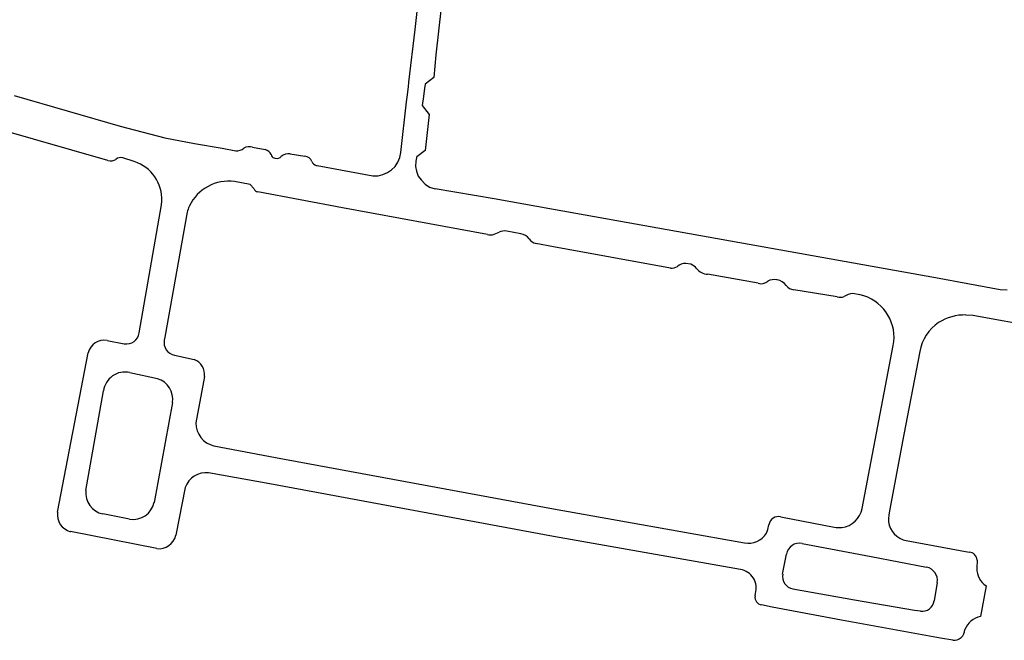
# Model space of a CAD drawing. Extents: x 148869 to 161638, y 453607 to 469810.
# Tile 881 of 1056: x 159109.8 to 159111.98, y 459853.58 to 459854.95. Entities that reach past the tile are written whole.
import ezdxf

# ---------------------------------------------------------------- set-up
doc = ezdxf.new("R2010")
doc.units = 0
doc.layers.add('LKI_V01_KANTRIJWEG', color=252, linetype='CONTINUOUS')

msp = doc.modelspace()

# ---------------------------------------------------------------- linework, layer by layer
at = {"layer": 'LKI_V01_KANTRIJWEG'}
for p, q in [((159110.6627, 459854.8024), (159110.6638, 459854.8122)), ((159110.6627, 459854.8024), (159110.6638, 459854.8122)), ((159110.66, 459854.7795), (159110.6627, 459854.8024)), ((159110.66, 459854.7795), (159110.6627, 459854.8024)), ((159110.6985, 459854.7985), (159110.6952, 459854.7758)), ((159110.6985, 459854.7985), (159110.6952, 459854.7758)), ((159110.6999, 459854.8079), (159110.6985, 459854.7985)), ((159110.6999, 459854.8079), (159110.6985, 459854.7985)), ((159110.6458, 459854.6572), (159110.6588, 459854.769)), ((159110.6458, 459854.6572), (159110.6588, 459854.769)), ((159110.6588, 459854.769), (159110.66, 459854.7795)), ((159110.6588, 459854.769), (159110.66, 459854.7795)), ((159110.6938, 459854.7658), (159110.6931, 459854.761)), ((159110.6938, 459854.7658), (159110.6931, 459854.761)), ((159110.6952, 459854.7758), (159110.6938, 459854.7658)), ((159110.6952, 459854.7758), (159110.6938, 459854.7658)), ((159109.9989, 459854.6395), (159109.7426, 459854.7125)), ((159109.9989, 459854.6395), (159109.7426, 459854.7125)), ((159110.3186, 459854.6686), (159110.3462, 459854.6634)), ((159110.3186, 459854.6686), (159110.3462, 459854.6634)), ((159110.0569, 459854.6372), (159110.0314, 459854.645)), ((159110.0569, 459854.6372), (159110.0314, 459854.645)), ((159110.4012, 459854.6542), (159110.4339, 459854.649)), ((159110.4012, 459854.6542), (159110.4339, 459854.649)), ((159110.4592, 459854.6286), (159110.4609, 459854.6283)), ((159110.4592, 459854.6286), (159110.4609, 459854.6283)), ((159110.4609, 459854.6283), (159110.5842, 459854.6054)), ((159110.4609, 459854.6283), (159110.5842, 459854.6054)), ((159110.3131, 459854.5865), (159110.2787, 459854.5929)), ((159110.3131, 459854.5865), (159110.2787, 459854.5929)), ((159110.3214, 459854.5773), (159110.3131, 459854.5865)), ((159110.3214, 459854.5773), (159110.3131, 459854.5865)), ((159110.1789, 459854.5388), (159110.1784, 459854.5379)), ((159110.1789, 459854.5388), (159110.1784, 459854.5379)), ((159110.1736, 459854.525), (159110.1243, 459854.2487)), ((159110.1736, 459854.525), (159110.1243, 459854.2487)), ((159110.9111, 459854.4774), (159110.8799, 459854.4832)), ((159110.9111, 459854.4774), (159110.8799, 459854.4832)), ((159110.9831, 459854.4488), (159110.9446, 459854.4558)), ((159110.9831, 459854.4488), (159110.9446, 459854.4558)), ((159111.2416, 459854.4017), (159110.9831, 459854.4488)), ((159111.2416, 459854.4017), (159110.9831, 459854.4488)), ((159111.2867, 459854.4099), (159111.2754, 459854.4118)), ((159111.2867, 459854.4099), (159111.2754, 459854.4118)), ((159111.4357, 459854.3681), (159111.3237, 459854.3879)), ((159111.4357, 459854.3681), (159111.3237, 459854.3879)), ((159111.4777, 459854.3755), (159111.4759, 459854.3759)), ((159111.4777, 459854.3755), (159111.4759, 459854.3759)), ((159111.6097, 459854.338), (159111.5142, 459854.3536)), ((159111.6097, 459854.338), (159111.5142, 459854.3536)), ((159110.1243, 459854.2487), (159110.1231, 459854.2421)), ((159110.1243, 459854.2487), (159110.1231, 459854.2421)), ((159109.997, 459854.2418), (159110.035, 459854.2342)), ((159109.997, 459854.2418), (159110.035, 459854.2342)), ((159111.6656, 459853.8698), (159111.734, 459854.2303)), ((159111.6656, 459853.8698), (159111.734, 459854.2303)), ((159109.8874, 459853.8621), (159109.9549, 459854.214)), ((159109.8874, 459853.8621), (159109.9549, 459854.214)), ((159110.1462, 459854.2092), (159110.1896, 459854.1992)), ((159110.1462, 459854.2092), (159110.1896, 459854.1992)), ((159110.0469, 459854.1707), (159110.1084, 459854.1571)), ((159110.0469, 459854.1707), (159110.1084, 459854.1571)), ((159110.2123, 459854.1619), (159110.1933, 459854.0594)), ((159110.2123, 459854.1619), (159110.1933, 459854.0594)), ((159109.9502, 459853.91), (159109.989, 459854.1303)), ((159109.9502, 459853.91), (159109.989, 459854.1303)), ((159110.1418, 459854.1045), (159110.1011, 459853.8837)), ((159110.1418, 459854.1045), (159110.1011, 459853.8837)), ((159110.1694, 459853.9164), (159110.1487, 459853.8109)), ((159110.1694, 459853.9164), (159110.1487, 459853.8109)), ((159110.0468, 459853.8462), (159109.9877, 459853.8581)), ((159110.0468, 459853.8462), (159109.9877, 459853.8581)), ((159110.9831, 459853.8694), (159111.4052, 459853.794)), ((159110.9831, 459853.8694), (159111.4052, 459853.794)), ((159111.4852, 459853.8513), (159111.6034, 459853.8287)), ((159111.4852, 459853.8513), (159111.6034, 459853.8287)), ((159111.7256, 459853.8648), (159111.7239, 459853.8556)), ((159111.7256, 459853.8648), (159111.7239, 459853.8556)), ((159110.1069, 459853.7813), (159109.9164, 459853.8189)), ((159110.1069, 459853.7813), (159109.9164, 459853.8189)), ((159111.3964, 459853.7355), (159110.9831, 459853.8082)), ((159111.3964, 459853.7355), (159110.9831, 459853.8082)), ((159111.7484, 459853.8045), (159111.7496, 459853.8038)), ((159111.7484, 459853.8045), (159111.7496, 459853.8038)), ((159111.7624, 459853.7995), (159111.9017, 459853.7738)), ((159111.7624, 459853.7995), (159111.9017, 459853.7738)), ((159111.4896, 459853.725), (159111.4978, 459853.769)), ((159111.4896, 459853.725), (159111.4978, 459853.769)), ((159111.9196, 459853.7562), (159111.9187, 459853.738)), ((159111.9196, 459853.7562), (159111.9187, 459853.738)), ((159111.831, 459853.7066), (159111.8241, 459853.6657)), ((159111.831, 459853.7066), (159111.8241, 459853.6657)), ((159111.939, 459853.6994), (159111.9264, 459853.6313)), ((159111.939, 459853.6994), (159111.9264, 459853.6313)), ((159111.4286, 459853.6768), (159111.4297, 459853.6819)), ((159111.4286, 459853.6768), (159111.4297, 459853.6819))]:
    msp.add_line(p, q, dxfattribs=at)
for points in [[(159110.6638, 459854.8122), (159110.6774, 459854.9292), (159110.7173, 459855.2875), (159110.7259, 459855.3439)], [(159110.6638, 459854.8122), (159110.6774, 459854.9292), (159110.7173, 459855.2875), (159110.7259, 459855.3439)], [(159110.7319, 459855.1093), (159110.7479, 459855.0894), (159110.7232, 459854.8731), (159110.7187, 459854.8232), (159110.6999, 459854.8079)], [(159110.7319, 459855.1093), (159110.7479, 459855.0894), (159110.7232, 459854.8731), (159110.7187, 459854.8232), (159110.6999, 459854.8079)], [(159109.792, 459854.7833), (159110.0255, 459854.7155), (159110.1244, 459854.6895), (159110.1904, 459854.677), (159110.2513, 459854.6668), (159110.2812, 459854.6609)], [(159109.792, 459854.7833), (159110.0255, 459854.7155), (159110.1244, 459854.6895), (159110.1904, 459854.677), (159110.2513, 459854.6668), (159110.2812, 459854.6609)], [(159110.6931, 459854.761), (159110.7089, 459854.7412), (159110.6997, 459854.6617), (159110.6814, 459854.6476)], [(159110.6931, 459854.761), (159110.7089, 459854.7412), (159110.6997, 459854.6617), (159110.6814, 459854.6476)], [(159110.6807, 459854.6453), (159110.6793, 459854.6378), (159110.6782, 459854.6261), (159110.6803, 459854.616), (159110.6846, 459854.6051), (159110.6907, 459854.5965)], [(159110.6807, 459854.6453), (159110.6793, 459854.6378), (159110.6782, 459854.6261), (159110.6803, 459854.616), (159110.6846, 459854.6051), (159110.6907, 459854.5965)], [(159110.6814, 459854.6476), (159110.6808, 459854.6471), (159110.6807, 459854.6453)], [(159110.6814, 459854.6476), (159110.6808, 459854.6471), (159110.6807, 459854.6453)], [(159110.6907, 459854.5965), (159110.7001, 459854.5867), (159110.7096, 459854.5807), (159110.7218, 459854.5768)], [(159110.6907, 459854.5965), (159110.7001, 459854.5867), (159110.7096, 459854.5807), (159110.7218, 459854.5768)], [(159110.8373, 459854.4757), (159110.517, 459854.5349), (159110.33, 459854.5701)], [(159110.8373, 459854.4757), (159110.517, 459854.5349), (159110.33, 459854.5701)], [(159110.9831, 459854.5311), (159110.8523, 459854.5544), (159110.7218, 459854.5768)], [(159110.9831, 459854.5311), (159110.8523, 459854.5544), (159110.7218, 459854.5768)], [(159110.0681, 459854.2581), (159110.1175, 459854.5414), (159110.1181, 459854.5494)], [(159110.0681, 459854.2581), (159110.1175, 459854.5414), (159110.1181, 459854.5494)], [(159111.9854, 459854.3526), (159111.9702, 459854.3533), (159111.8272, 459854.3797), (159110.9831, 459854.5311)], [(159111.9854, 459854.3526), (159111.9702, 459854.3533), (159111.8272, 459854.3797), (159110.9831, 459854.5311)], [(159111.6692, 459854.34), (159111.6611, 459854.3427), (159111.6441, 459854.3454)], [(159111.6692, 459854.34), (159111.6611, 459854.3427), (159111.6441, 459854.3454)], [(159112.0562, 459854.2705), (159111.9101, 459854.2969), (159111.8946, 459854.2978)], [(159112.0562, 459854.2705), (159111.9101, 459854.2969), (159111.8946, 459854.2978)], [(159111.7924, 459854.2171), (159111.7571, 459854.0339), (159111.7256, 459853.8648)], [(159111.7924, 459854.2171), (159111.7571, 459854.0339), (159111.7256, 459853.8648)], [(159110.2329, 459854.0086), (159110.3691, 459853.9829), (159110.9831, 459853.8694)], [(159110.2329, 459854.0086), (159110.3691, 459853.9829), (159110.9831, 459853.8694)], [(159110.9831, 459853.8082), (159110.3563, 459853.9244), (159110.2213, 459853.9489)], [(159110.9831, 459853.8082), (159110.3563, 459853.9244), (159110.2213, 459853.9489)], [(159111.4536, 459853.8156), (159111.4568, 459853.824), (159111.4593, 459853.8342)], [(159111.4536, 459853.8156), (159111.4568, 459853.824), (159111.4593, 459853.8342)], [(159111.5329, 459853.793), (159111.6855, 459853.7642), (159111.8074, 459853.7405)], [(159111.5329, 459853.793), (159111.6855, 459853.7642), (159111.8074, 459853.7405)], [(159111.7943, 459853.6429), (159111.7807, 459853.6443), (159111.6484, 459853.6674), (159111.5123, 459853.6921)], [(159111.7943, 459853.6429), (159111.7807, 459853.6443), (159111.6484, 459853.6674), (159111.5123, 459853.6921)], [(159111.8654, 459853.5788), (159111.8383, 459853.5831), (159111.6197, 459853.6232), (159111.4665, 459853.6518), (159111.4429, 459853.6568)], [(159111.8654, 459853.5788), (159111.8383, 459853.5831), (159111.6197, 459853.6232), (159111.4665, 459853.6518), (159111.4429, 459853.6568)]]:
    msp.add_lwpolyline(points, dxfattribs=at)
for centre, radius, start, end in [((159110.2835, 459854.685), 0.0242, 264.6782, 310.6981), ((159110.2835, 459854.685), 0.0242, 264.6782, 310.6981), ((159110.3112, 459854.6453), 0.0244, 72.44, 119.3157), ((159110.3112, 459854.6453), 0.0244, 72.44, 119.3157), ((159110.3413, 459854.6444), 0.0196, 23.8354, 75.507), ((159110.3413, 459854.6444), 0.0196, 23.8354, 75.507), ((159110.5886, 459854.6626), 0.0574, 265.5879, 354.5434), ((159110.5886, 459854.6626), 0.0574, 265.5879, 354.5434), ((159110.0052, 459854.6598), 0.0212, 252.7436, 302.0439), ((159110.0052, 459854.6598), 0.0212, 252.7436, 302.0439), ((159110.0265, 459854.6318), 0.0141, 69.5799, 134.7673), ((159110.0265, 459854.6318), 0.0141, 69.5799, 134.7673), ((159110.0292, 459854.5526), 0.089, 357.8966, 71.8128), ((159110.0292, 459854.5526), 0.089, 357.8966, 71.8128), ((159110.3685, 459854.6541), 0.0094, 191.1189, 253.1019), ((159110.3685, 459854.6541), 0.0094, 191.1189, 253.1019), ((159110.3685, 459854.651), 0.00648, 244.5403, 274.4518), ((159110.3685, 459854.651), 0.00648, 244.5403, 274.4518), ((159110.3725, 459854.6563), 0.0123, 253.4761, 319.627), ((159110.3725, 459854.6563), 0.0123, 253.4761, 319.627), ((159110.3983, 459854.6289), 0.0254, 83.4091, 130.2337), ((159110.3983, 459854.6289), 0.0254, 83.4091, 130.2337), ((159110.4316, 459854.6301), 0.019, 21.358, 83.0001), ((159110.4316, 459854.6301), 0.019, 21.358, 83.0001), ((159110.4623, 459854.6423), 0.014, 202.0901, 257.0152), ((159110.4623, 459854.6423), 0.014, 202.0901, 257.0152), ((159110.2655, 459854.4982), 0.0956, 82.0696, 154.8677), ((159110.2655, 459854.4982), 0.0956, 82.0696, 154.8677), ((159110.3321, 459854.5813), 0.0115, 200.9021, 259.2507), ((159110.3321, 459854.5813), 0.0115, 200.9021, 259.2507), ((159110.2661, 459854.4979), 0.0964, 155.4387, 163.6437), ((159110.2661, 459854.4979), 0.0964, 155.4387, 163.6437), ((159110.8746, 459854.4552), 0.0285, 79.2992, 114.1518), ((159110.8746, 459854.4552), 0.0285, 79.2992, 114.1518), ((159110.8437, 459854.4966), 0.0218, 253.2162, 283.2387), ((159110.8437, 459854.4966), 0.0218, 253.2162, 283.2387), ((159110.836, 459854.5264), 0.0526, 283.8806, 300.7951), ((159110.836, 459854.5264), 0.0526, 283.8806, 300.7951), ((159110.9081, 459854.4521), 0.0254, 33.8322, 83.1473), ((159110.9081, 459854.4521), 0.0254, 33.8322, 83.1473), ((159110.9515, 459854.4824), 0.0275, 215.9483, 255.598), ((159110.9515, 459854.4824), 0.0275, 215.9483, 255.598), ((159111.2434, 459854.4328), 0.0312, 266.7087, 296.5688), ((159111.2434, 459854.4328), 0.0312, 266.7087, 296.5688), ((159111.2736, 459854.3892), 0.0227, 85.6062, 135.9996), ((159111.2736, 459854.3892), 0.0227, 85.6062, 135.9996), ((159111.2775, 459854.3846), 0.0269, 35.5963, 70.0006), ((159111.2775, 459854.3846), 0.0269, 35.5963, 70.0006), ((159111.3267, 459854.4238), 0.036, 220.7704, 265.2733), ((159111.3267, 459854.4238), 0.036, 220.7704, 265.2733), ((159111.4713, 459854.3425), 0.0337, 82.0826, 115.6205), ((159111.4713, 459854.3425), 0.0337, 82.0826, 115.6205), ((159111.4718, 459854.3436), 0.0324, 37.0505, 79.565), ((159111.4718, 459854.3436), 0.0324, 37.0505, 79.565), ((159111.4421, 459854.3883), 0.0213, 252.3925, 313.39), ((159111.4421, 459854.3883), 0.0213, 252.3925, 313.39), ((159111.5162, 459854.3763), 0.0227, 215.2029, 264.8159), ((159111.5162, 459854.3763), 0.0227, 215.2029, 264.8159), ((159111.6167, 459854.3666), 0.0295, 256.222, 287.8433), ((159111.6167, 459854.3666), 0.0295, 256.222, 287.8433), ((159111.6493, 459854.3035), 0.0422, 97.09, 123.9262), ((159111.6493, 459854.3035), 0.0422, 97.09, 123.9262), ((159111.6391, 459854.2483), 0.0966, 349.2977, 71.8495), ((159111.6391, 459854.2483), 0.0966, 349.2977, 71.8495), ((159111.891, 459854.1937), 0.1042, 88.0094, 123.0457), ((159111.891, 459854.1937), 0.1042, 88.0094, 123.0457), ((159111.8906, 459854.1985), 0.0999, 124.3358, 169.2826), ((159111.8906, 459854.1985), 0.0999, 124.3358, 169.2826), ((159110.0395, 459854.2628), 0.029, 261.152, 350.6635), ((159110.0395, 459854.2628), 0.029, 261.152, 350.6635), ((159109.9914, 459854.2045), 0.0377, 81.5287, 165.3091), ((159109.9914, 459854.2045), 0.0377, 81.5287, 165.3091), ((159110.151, 459854.2371), 0.0283, 169.9954, 260.1104), ((159110.151, 459854.2371), 0.0283, 169.9954, 260.1104), ((159110.1768, 459854.1659), 0.0357, 353.6429, 69.0632), ((159110.1768, 459854.1659), 0.0357, 353.6429, 69.0632), ((159110.0368, 459854.1235), 0.0483, 77.9716, 171.9327), ((159110.0368, 459854.1235), 0.0483, 77.9716, 171.9327), ((159110.0944, 459854.1113), 0.0478, 351.854, 72.9768), ((159110.0944, 459854.1113), 0.0478, 351.854, 72.9768), ((159110.2442, 459854.0582), 0.0509, 178.6967, 257.225), ((159110.2442, 459854.0582), 0.0509, 178.6967, 257.225), ((159110.2152, 459853.901), 0.0482, 82.6353, 161.4172), ((159110.2152, 459853.901), 0.0482, 82.6353, 161.4172), ((159109.9972, 459853.9045), 0.0473, 173.2555, 258.4416), ((159109.9972, 459853.9045), 0.0473, 173.2555, 258.4416), ((159110.0541, 459853.8937), 0.048, 261.2303, 348.0272), ((159110.0541, 459853.8937), 0.048, 261.2303, 348.0272), ((159109.9257, 459853.8564), 0.0387, 171.4394, 256.0995), ((159109.9257, 459853.8564), 0.0387, 171.4394, 256.0995), ((159111.4796, 459853.8316), 0.0205, 74.1896, 172.7296), ((159111.4796, 459853.8316), 0.0205, 74.1896, 172.7296), ((159111.6138, 459853.8808), 0.053, 277.2159, 347.9737), ((159111.6138, 459853.8808), 0.053, 277.2159, 347.9737), ((159111.771, 459853.8468), 0.0479, 169.3621, 241.9345), ((159111.771, 459853.8468), 0.0479, 169.3621, 241.9345), ((159110.1114, 459853.8193), 0.0382, 263.2141, 347.2965), ((159110.1114, 459853.8193), 0.0382, 263.2141, 347.2965), ((159111.4139, 459853.8395), 0.0463, 259.1376, 329.0176), ((159111.4139, 459853.8395), 0.0463, 259.1376, 329.0176), ((159111.613, 459853.8745), 0.0468, 258.1793, 279.1281), ((159111.613, 459853.8745), 0.0468, 258.1793, 279.1281), ((159111.5274, 459853.7633), 0.0302, 79.6421, 169.1596), ((159111.5274, 459853.7633), 0.0302, 79.6421, 169.1596), ((159111.771, 459853.8462), 0.0475, 243.2183, 259.6447), ((159111.771, 459853.8462), 0.0475, 243.2183, 259.6447), ((159111.8997, 459853.7538), 0.0201, 6.871, 84.1642), ((159111.8997, 459853.7538), 0.0201, 6.871, 84.1642), ((159111.3886, 459853.6935), 0.0427, 344.2359, 79.5344), ((159111.3886, 459853.6935), 0.0427, 344.2359, 79.5344), ((159111.5173, 459853.7198), 0.0281, 169.3739, 259.7969), ((159111.5173, 459853.7198), 0.0281, 169.3739, 259.7969), ((159111.8017, 459853.7114), 0.0297, 350.5971, 78.9264), ((159111.8017, 459853.7114), 0.0297, 350.5971, 78.9264), ((159111.9631, 459853.7367), 0.0444, 178.2746, 237.0982), ((159111.9631, 459853.7367), 0.0444, 178.2746, 237.0982), ((159111.446, 459853.6741), 0.0176, 171.2786, 259.9646), ((159111.446, 459853.6741), 0.0176, 171.2786, 259.9646), ((159111.7972, 459853.67), 0.0273, 263.9688, 350.8833), ((159111.7972, 459853.67), 0.0273, 263.9688, 350.8833), ((159111.935, 459853.5867), 0.0454, 100.8607, 159.7236), ((159111.935, 459853.5867), 0.0454, 100.8607, 159.7236), ((159111.8679, 459853.6032), 0.0245, 264.1691, 358.3289), ((159111.8679, 459853.6032), 0.0245, 264.1691, 358.3289)]:
    msp.add_arc(centre, radius, start, end, dxfattribs=at)

doc.saveas('drawing.dxf')
